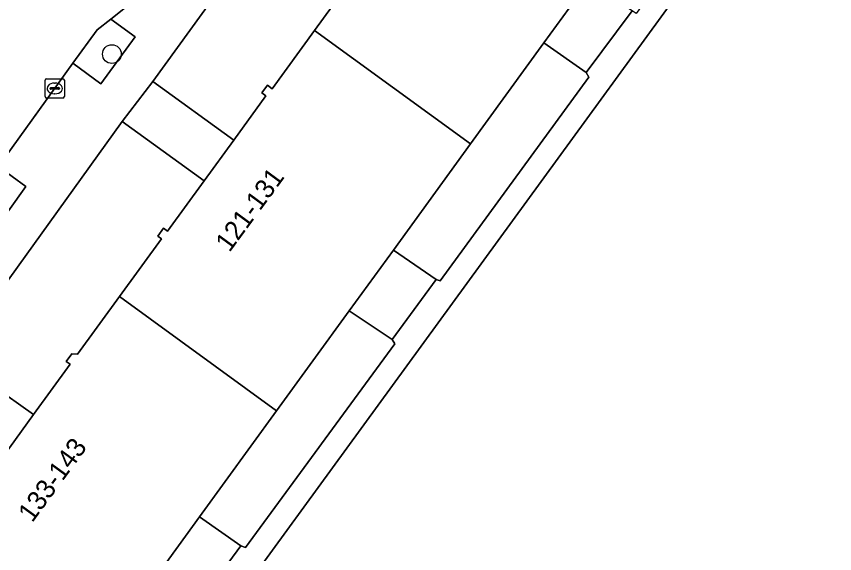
# Model space of a CAD drawing. Extents: x 160102 to 160934, y 382045 to 382923.
# Drawn here: x 160345.72 to 160388.34, y 382456.1 to 382484.07 of the extents above; entities that cross this region are included whole.
import ezdxf

# ---------------------------------------------------------------- set-up
doc = ezdxf.new("R2010")
doc.units = 0
for name, color, linetype in [('IMGEO_Boom', 7, 'Continuous'), ('IMGEO_Groenvoorziening', 7, 'Continuous'), ('IMGEO_Kolk', 7, 'Continuous'), ('IMGEO_Pand', 7, 'Continuous'), ('IMGEO_Pand_nummerreeks', 7, 'Continuous'), ('IMGEO_Rijbaan_lokaal_open', 7, 'Continuous'), ('IMGEO_Voetpad_op_trap', 7, 'Continuous'), ('IMGEO_Voetpad_open', 7, 'Continuous')]:
    doc.layers.add(name, color=color, linetype=linetype)

msp = doc.modelspace()

# ---------------------------------------------------------------- linework, layer by layer
at = {"layer": 'IMGEO_Boom'}
msp.add_circle((160350.693, 382482.104), 0.489, dxfattribs=at)
at = {"layer": 'IMGEO_Groenvoorziening'}
msp.add_lwpolyline([(160422.2, 382470.206), (160417.015, 382473.964), (160416.838, 382473.717), (160390.944, 382492.372), (160384.801, 382491.609), (160352.064, 382446.689), (160359.103, 382441.461), (160362.329, 382445.915), (160366.484, 382451.639), (160368.953, 382449.846), (160371.422, 382448.054), (160373.891, 382446.261), (160376.36, 382444.469), (160378.829, 382442.676), (160381.297, 382440.884), (160383.766, 382439.091), (160386.235, 382437.299), (160388.704, 382435.507), (160391.173, 382433.714), (160387.018, 382427.991), (160383.929, 382423.658), (160384.908, 382422.956)], dxfattribs=at)
for points in [[(160363.452, 382486.371), (160363.243, 382486.523), (160363.533, 382486.922), (160363.761, 382486.756), (160365.612, 382489.303), (160361.318, 382492.394), (160352.83, 382480.669), (160357.039, 382477.631), (160358.709, 382479.929), (160358.502, 382480.079), (160358.791, 382480.478), (160359.039, 382480.298), (160361.246, 382483.335)], [(160348.665, 382481.623), (160350.122, 382480.561), (160351.898, 382482.996), (160350.63, 382483.921), (160349.93, 382483.361)], [(160375.532, 382480.909), (160375.401, 382481.139), (160373.195, 382482.695), (160369.37, 382477.431), (160365.354, 382471.904), (160367.589, 382470.377), (160367.799, 382470.308)], [(160353.273, 382472.491), (160353.082, 382472.629), (160353.38, 382473.039), (160353.591, 382472.886), (160355.493, 382475.503), (160351.231, 382478.6), (160342.386, 382466.333), (160346.611, 382463.339), (160348.514, 382465.958), (160348.313, 382466.104), (160348.607, 382466.508), (160348.902, 382466.477), (160351.087, 382469.484)], [(160343.019, 382473.833), (160344.467, 382472.794), (160346.205, 382475.217), (160344.768, 382476.248)], [(160365.426, 382467.016), (160365.295, 382467.245), (160363.059, 382468.746), (160359.273, 382463.536), (160355.26, 382458.013), (160357.412, 382456.512), (160357.643, 382456.414)]]:
    msp.add_lwpolyline(points, close=True, dxfattribs=at)
at = {"layer": 'IMGEO_Kolk'}
for p, q in [((160347.217, 382479.891), (160347.217, 382480.743)), ((160347.292, 382480.817), (160348.144, 382480.817)), ((160347.705, 382480.597), (160347.73, 382480.597)), ((160348.218, 382480.743), (160348.218, 382479.891)), ((160347.476, 382480.311), (160347.476, 382480.323)), ((160347.914, 382480.274), (160347.516, 382480.274)), ((160347.519, 382480.36), (160347.917, 382480.36)), ((160347.728, 382480.037), (160347.703, 382480.037)), ((160347.96, 382480.323), (160347.96, 382480.311)), ((160348.144, 382479.817), (160347.292, 382479.817))]:
    msp.add_line(p, q, dxfattribs=at)
for points in [[(160347.217, 382479.891), (160347.217, 382480.743)], [(160347.292, 382480.817), (160348.144, 382480.817)], [(160348.218, 382480.743), (160348.218, 382479.891)], [(160348.144, 382479.817), (160347.292, 382479.817)]]:
    msp.add_lwpolyline(points, dxfattribs=at)
for centre, radius, start, end in [((160347.294, 382480.741), 0.0765, 91.552, 178.448), ((160347.294, 382480.741), 0.0765, 91.552, 178.448), ((160348.142, 382480.741), 0.0765, 1.552, 88.448), ((160348.142, 382480.741), 0.0765, 1.552, 88.448), ((160347.516, 382480.32), 0.0403, 85.8775, 175.7526), ((160347.513, 382480.31), 0.0366, 178.938, 274.7102), ((160347.917, 382480.317), 0.043, 264.8664, 352.4533), ((160347.921, 382480.322), 0.0386, 1.7309, 96.639), ((160347.294, 382479.893), 0.0765, 181.552, 268.448), ((160347.294, 382479.893), 0.0765, 181.552, 268.448), ((160348.142, 382479.893), 0.0765, 271.552, 358.448), ((160348.142, 382479.893), 0.0765, 271.552, 358.448)]:
    msp.add_arc(centre, radius, start, end, dxfattribs=at)
for centre, major_axis, ratio, start_param, end_param in [((160347.704, 382480.317), (-0.387, 0.002), 0.722429, 4.712389, 7.853982), ((160347.729, 382480.317), (-0.39, 0.002), 0.717154, 1.570796, 4.712389)]:
    msp.add_ellipse(centre, major_axis=major_axis, ratio=ratio, start_param=start_param, end_param=end_param, dxfattribs=at)
at = {"layer": 'IMGEO_Pand'}
for points in [[(160379.365, 382491.188), (160371.194, 382497.125), (160369.168, 382494.251), (160368.963, 382494.4), (160368.645, 382493.963), (160368.877, 382493.795), (160367.127, 382491.387), (160365.612, 382489.303), (160363.761, 382486.756), (160363.533, 382486.922), (160363.243, 382486.523), (160363.452, 382486.371), (160361.246, 382483.335), (160369.37, 382477.431), (160373.195, 382482.695), (160375.496, 382485.862)], [(160369.37, 382477.431), (160361.246, 382483.335), (160359.039, 382480.298), (160358.791, 382480.478), (160358.502, 382480.079), (160358.709, 382479.929), (160357.039, 382477.631), (160355.493, 382475.503), (160353.591, 382472.886), (160353.38, 382473.039), (160353.082, 382472.629), (160353.273, 382472.491), (160351.087, 382469.484), (160359.273, 382463.536), (160363.059, 382468.746), (160365.354, 382471.904)], [(160359.273, 382463.536), (160351.087, 382469.484), (160348.902, 382466.477), (160348.607, 382466.508), (160348.313, 382466.104), (160348.514, 382465.958), (160346.611, 382463.339), (160345.039, 382461.175), (160343.389, 382458.905), (160343.202, 382459.041), (160342.93, 382458.666), (160343.032, 382458.437), (160341.015, 382455.663), (160340.819, 382455.805), (160340.556, 382455.444), (160343.15, 382453.56), (160342.917, 382453.24), (160344.401, 382452.162), (160344.664, 382452.524), (160348.989, 382449.382), (160352.927, 382454.801), (160355.26, 382458.013)]]:
    msp.add_lwpolyline(points, close=True, dxfattribs=at)
at = {"layer": 'IMGEO_Rijbaan_lokaal_open'}
msp.add_lwpolyline([(160334.935, 382462.721), (160337.209, 382465.81), (160338.98, 382468.255), (160343.019, 382473.833), (160344.768, 382476.248), (160348.665, 382481.623), (160349.93, 382483.361), (160350.63, 382483.921), (160352.754, 382485.622)], dxfattribs=at)
at = {"layer": 'IMGEO_Voetpad_op_trap'}
for points in [[(160377.794, 382484.351), (160375.496, 382485.862), (160373.195, 382482.695), (160375.401, 382481.139)], [(160367.589, 382470.377), (160365.354, 382471.904), (160363.059, 382468.746), (160365.295, 382467.245)], [(160357.412, 382456.512), (160355.26, 382458.013), (160352.927, 382454.801), (160355.108, 382453.371)]]:
    msp.add_lwpolyline(points, close=True, dxfattribs=at)
at = {"layer": 'IMGEO_Voetpad_open'}
for points in [[(160389.561, 382500), (160388.289, 382498.227), (160388.019, 382498.346), (160385.756, 382495.244), (160385.857, 382495.015), (160378.005, 382484.212), (160377.794, 382484.351), (160375.401, 382481.139), (160375.532, 382480.909), (160367.799, 382470.308), (160367.589, 382470.377), (160365.295, 382467.245), (160365.426, 382467.016), (160357.643, 382456.414), (160357.412, 382456.512), (160355.108, 382453.371)], [(160334.201, 382459.456), (160337.5, 382459.717), (160340.837, 382464.175), (160342.386, 382466.333), (160351.231, 382478.6), (160352.83, 382480.669), (160361.318, 382492.394)], [(160350.607, 382447.664), (160351.883, 382446.823), (160352.064, 382446.689), (160384.801, 382491.609), (160390.944, 382492.372), (160416.838, 382473.717), (160417.015, 382473.964), (160422.2, 382470.206)], [(160352.754, 382485.622), (160350.63, 382483.921), (160351.898, 382482.996), (160350.122, 382480.561), (160348.665, 382481.623), (160344.768, 382476.248), (160346.205, 382475.217), (160344.467, 382472.794), (160343.019, 382473.833), (160338.98, 382468.255), (160340.415, 382467.201), (160338.628, 382464.768), (160337.209, 382465.81), (160334.935, 382462.721)]]:
    msp.add_lwpolyline(points, dxfattribs=at)
for points in [[(160351.231, 382478.6), (160355.493, 382475.503), (160357.039, 382477.631), (160352.83, 382480.669)], [(160340.837, 382464.175), (160345.039, 382461.175), (160346.611, 382463.339), (160342.386, 382466.333)]]:
    msp.add_lwpolyline(points, close=True, dxfattribs=at)

# ---------------------------------------------------------------- texts
at = {"layer": 'IMGEO_Pand_nummerreeks'}
for s, rotation, p in [('121-131', 53.7434, (160356.816, 382471.748)), ('133-143', 53.9153, (160346.543, 382457.679))]:
    msp.add_text(s, height=1, rotation=rotation, dxfattribs=at).set_placement(p)

doc.saveas('drawing.dxf')
